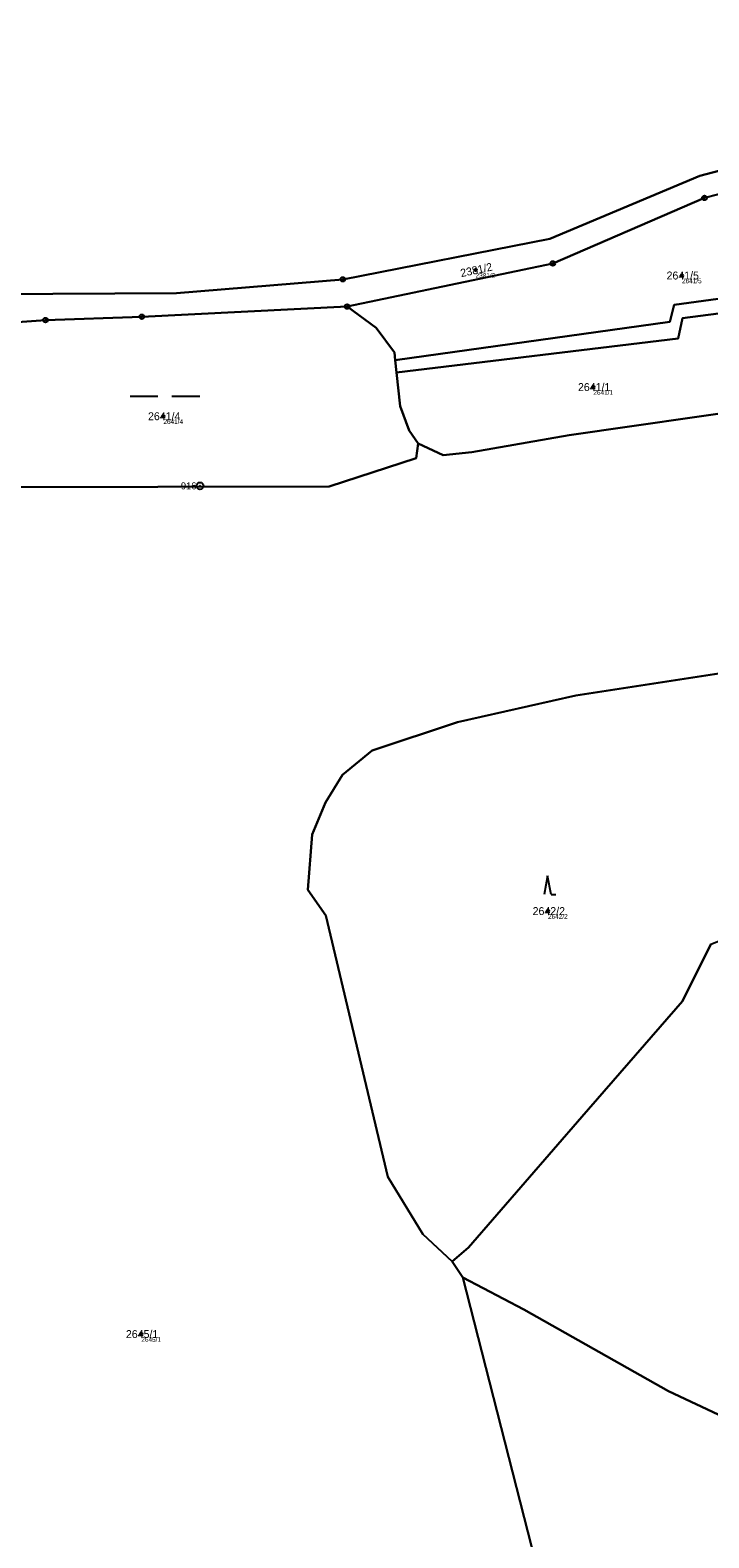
# Model space of a CAD drawing. Extents: x -761891 to -756141, y -1178507 to -1171885.
# Drawn here: x -758960.9 to -758815.1, y -1175617.5 to -1175293.7 of the extents above; entities that cross this region are included whole.
import ezdxf

# ---------------------------------------------------------------- set-up
doc = ezdxf.new("R2010")
doc.units = 0
for name, color, linetype in [('Definiční body', 7, 'Continuous'), ('Hranice parcel', 7, 'Continuous'), ('Parcelní čísla', 7, 'Continuous'), ('Polygon parcely', 7, 'Continuous'), ('Značky bodu BP', 7, 'Continuous'), ('Značky kultur', 7, 'Continuous')]:
    doc.layers.add(name, color=color, linetype=linetype)

msp = doc.modelspace()

# ---------------------------------------------------------------- linework, layer by layer
at = {"layer": 'Definiční body'}
for centre in [(-758865.23, -1175345.19), (-758820.89, -1175346.36), (-758839.93, -1175370.32), (-758932.27, -1175376.58), (-758849.67, -1175482.86), (-758937.02, -1175573.7)]:
    msp.add_circle(centre, 0.25, dxfattribs=at)
at = {"layer": 'Hranice parcel'}
for p, q in [((-758882.21, -1175367.16), (-758882.49, -1175364.51)), ((-758867.95, -1175561.52), (-758870.24, -1175558.13)), ((-758824.4, -1175731.87), (-758867.95, -1175561.52))]:
    msp.add_line(p, q, dxfattribs=at)
for points in [[(-758695.3, -1175253.59), (-758701.44, -1175256.15), (-758706.31, -1175261.2), (-758730.9, -1175293.88), (-758746.46, -1175305.02), (-758759.1, -1175309.68), (-758817.04, -1175324.96), (-758849.31, -1175338.47), (-758893.74, -1175347.18), (-758929.46, -1175350.12), (-758969.35, -1175350.34), (-758984.06, -1175349.84), (-758993.3, -1175351.77), (-759002.36, -1175355.79), (-759003.87, -1175357.51)], [(-758892.8, -1175353.02), (-758848.63, -1175343.77), (-758816.07, -1175329.71), (-758757.06, -1175314.54), (-758743.91, -1175308.85)], [(-758882.49, -1175364.51), (-758823.47, -1175356.28), (-758822.59, -1175352.64), (-758793.16, -1175348.67), (-758802.89, -1175336.67), (-758798.29, -1175335.16), (-758789.91, -1175347.7), (-758772.51, -1175346.05)], [(-758795.34, -1175352.21), (-758820.75, -1175355.52), (-758821.73, -1175359.87), (-758882.21, -1175367.16)], [(-758967.69, -1175356.63), (-758957.61, -1175355.92), (-758936.92, -1175355.2), (-758892.8, -1175353.02)], [(-758882.49, -1175364.51), (-758882.67, -1175362.89), (-758886.6, -1175357.63), (-758892.8, -1175353.02)], [(-758882.21, -1175367.16), (-758881.42, -1175374.43), (-758879.52, -1175379.64), (-758877.56, -1175382.43)], [(-758877.56, -1175382.43), (-758872.22, -1175384.96), (-758866, -1175384.3), (-758845.09, -1175380.62), (-758804.23, -1175374.8), (-758797.52, -1175373.53)], [(-758970.34, -1175391.79), (-758896.65, -1175391.68), (-758878, -1175385.58), (-758877.56, -1175382.43)], [(-758800.84, -1175431.02), (-758811.11, -1175431.54), (-758843.66, -1175436.53), (-758869.11, -1175442.27), (-758887.42, -1175448.4), (-758893.83, -1175453.58), (-758897.46, -1175459.56), (-758900.33, -1175466.43), (-758901.23, -1175478.31), (-758897.39, -1175483.82), (-758884.04, -1175539.94), (-758876.58, -1175552.21), (-758870.24, -1175558.13)], [(-758870.24, -1175558.13), (-758866.71, -1175555.09), (-758842.38, -1175527.06), (-758820.8, -1175502.2), (-758814.67, -1175489.96)], [(-758867.95, -1175561.52), (-758854.83, -1175568.44), (-758823.76, -1175585.94), (-758782.17, -1175605.53), (-758778.32, -1175607.13)]]:
    msp.add_lwpolyline(points, dxfattribs=at)
at = {"layer": 'Polygon parcely'}
for points in [[(-759124.57, -1175242.76), (-759116.61, -1175306.03), (-759108.97, -1175306.54), (-759087.54, -1175313.33), (-759041.78, -1175327.91), (-759003.87, -1175357.51), (-759002.36, -1175355.79), (-758993.3, -1175351.77), (-758984.06, -1175349.84), (-758969.35, -1175350.34), (-758929.46, -1175350.12), (-758893.74, -1175347.18), (-758849.31, -1175338.47), (-758817.04, -1175324.96), (-758759.1, -1175309.68), (-758746.46, -1175305.02), (-758730.9, -1175293.88), (-758706.31, -1175261.2)], [(-758706.31, -1175261.2), (-758730.9, -1175293.88), (-758746.46, -1175305.02), (-758759.1, -1175309.68), (-758817.04, -1175324.96), (-758849.31, -1175338.47), (-758893.74, -1175347.18), (-758929.46, -1175350.12), (-758969.35, -1175350.34)], [(-758967.69, -1175356.63), (-758957.61, -1175355.92), (-758936.92, -1175355.2), (-758892.8, -1175353.02), (-758848.63, -1175343.77), (-758816.07, -1175329.71), (-758757.06, -1175314.54), (-758743.91, -1175308.85), (-758726.91, -1175296.89), (-758702.73, -1175264.76)], [(-758824.4, -1175731.87), (-758867.95, -1175561.52), (-758870.24, -1175558.13), (-758876.58, -1175552.21), (-758884.04, -1175539.94), (-758897.39, -1175483.82), (-758901.23, -1175478.31), (-758900.33, -1175466.43), (-758897.46, -1175459.56), (-758893.83, -1175453.58), (-758887.42, -1175448.4), (-758869.11, -1175442.27), (-758843.66, -1175436.53), (-758811.11, -1175431.54), (-758800.84, -1175431.02), (-758797.52, -1175373.53), (-758804.23, -1175374.8), (-758845.09, -1175380.62), (-758866, -1175384.3), (-758872.22, -1175384.96), (-758877.56, -1175382.43), (-758878, -1175385.58), (-758896.65, -1175391.68), (-758970.34, -1175391.79)], [(-758814.67, -1175489.96), (-758820.8, -1175502.2), (-758842.38, -1175527.06), (-758866.71, -1175555.09), (-758870.24, -1175558.13), (-758867.95, -1175561.52), (-758854.83, -1175568.44), (-758823.76, -1175585.94), (-758782.17, -1175605.53)]]:
    msp.add_lwpolyline(points, dxfattribs=at)
for points in [[(-758822.59, -1175352.64), (-758793.16, -1175348.67), (-758802.89, -1175336.67), (-758798.29, -1175335.16), (-758789.91, -1175347.7), (-758772.51, -1175346.05), (-758772.99, -1175334.76), (-758750.17, -1175321.02), (-758743.91, -1175308.85), (-758757.06, -1175314.54), (-758816.07, -1175329.71), (-758848.63, -1175343.77), (-758892.8, -1175353.02), (-758886.6, -1175357.63), (-758882.67, -1175362.89), (-758882.49, -1175364.51), (-758823.47, -1175356.28)], [(-758659.35, -1175346.63), (-758706.67, -1175344.36), (-758741.81, -1175341.86), (-758772.51, -1175346.05), (-758789.91, -1175347.7), (-758798.29, -1175335.16), (-758802.89, -1175336.67), (-758793.16, -1175348.67), (-758822.59, -1175352.64), (-758823.47, -1175356.28), (-758882.49, -1175364.51), (-758882.21, -1175367.16), (-758821.73, -1175359.87), (-758820.75, -1175355.52), (-758795.34, -1175352.21), (-758772.02, -1175348.7), (-758737.62, -1175346.43), (-758706.46, -1175346.85), (-758659.96, -1175349.05)], [(-758797.52, -1175373.53), (-758795.34, -1175352.21), (-758820.75, -1175355.52), (-758821.73, -1175359.87), (-758882.21, -1175367.16), (-758881.42, -1175374.43), (-758879.52, -1175379.64), (-758877.56, -1175382.43), (-758872.22, -1175384.96), (-758866, -1175384.3), (-758845.09, -1175380.62), (-758804.23, -1175374.8)], [(-758970.34, -1175391.79), (-758896.65, -1175391.68), (-758878, -1175385.58), (-758877.56, -1175382.43), (-758879.52, -1175379.64), (-758881.42, -1175374.43), (-758882.21, -1175367.16), (-758882.49, -1175364.51), (-758882.67, -1175362.89), (-758886.6, -1175357.63), (-758892.8, -1175353.02), (-758936.92, -1175355.2), (-758957.61, -1175355.92), (-758967.69, -1175356.63), (-758989.69, -1175362.44), (-758993.67, -1175366.93), (-758988.15, -1175371.11), (-758982.56, -1175390.67)], [(-758897.46, -1175459.56), (-758900.33, -1175466.43), (-758901.23, -1175478.31), (-758897.39, -1175483.82), (-758884.04, -1175539.94), (-758876.58, -1175552.21), (-758870.24, -1175558.13), (-758866.71, -1175555.09), (-758842.38, -1175527.06), (-758820.8, -1175502.2), (-758814.67, -1175489.96), (-758801.16, -1175484.67), (-758800.15, -1175475.36), (-758799.58, -1175456.37), (-758800.84, -1175431.02), (-758811.11, -1175431.54), (-758843.66, -1175436.53), (-758869.11, -1175442.27), (-758887.42, -1175448.4), (-758893.83, -1175453.58)], [(-758867.95, -1175561.52), (-758824.4, -1175731.87), (-758817.37, -1175731.3), (-758802.08, -1175736.34), (-758796.99, -1175708.43), (-758783.18, -1175632.77), (-758781.67, -1175627.92), (-758778.32, -1175607.13), (-758782.17, -1175605.53), (-758823.76, -1175585.94), (-758854.83, -1175568.44)]]:
    msp.add_lwpolyline(points, close=True, dxfattribs=at)
at = {"layer": 'Značky bodu BP'}
for centre, radius in [((-758816.07, -1175329.71), 0.5), ((-758816.07, -1175329.71), 0.0303), ((-758848.63, -1175343.77), 0.5), ((-758848.63, -1175343.77), 0.0303), ((-758893.74, -1175347.18), 0.5), ((-758893.74, -1175347.18), 0.0303), ((-758892.8, -1175353.02), 0.5), ((-758957.61, -1175355.92), 0.5), ((-758957.61, -1175355.92), 0.0303), ((-758936.92, -1175355.2), 0.5), ((-758936.92, -1175355.2), 0.0303), ((-758892.8, -1175353.02), 0.0303), ((-758924.42, -1175391.53), 0.75), ((-758924.42, -1175391.53), 0.03)]:
    msp.add_circle(centre, radius, dxfattribs=at)
at = {"layer": 'Značky kultur'}
for p, q in [((-758939.44, -1175372.26), (-758933.44, -1175372.26)), ((-758930.44, -1175372.26), (-758924.44, -1175372.26)), ((-758849.75, -1175475.3), (-758850.5, -1175479.3)), ((-758849, -1175479.3), (-758849.75, -1175475.3)), ((-758849, -1175479.3), (-758848, -1175479.3))]:
    msp.add_line(p, q, dxfattribs=at)

# ---------------------------------------------------------------- texts
at = {"layer": 'Definiční body'}
for s, p in [('2381/2', (-758865.23, -1175346.85)), ('2641/5', (-758820.89, -1175348.02)), ('2641/1', (-758839.93, -1175371.98)), ('2641/4', (-758932.27, -1175378.24)), ('2642/2', (-758849.67, -1175484.52)), ('2645/1', (-758937.02, -1175575.36))]:
    msp.add_text(s, height=1, dxfattribs=at).set_placement(p)
at = {"layer": 'Parcelní čísla'}
msp.add_text('2381/2', height=1.7, rotation=12, dxfattribs=at).set_placement((-758868.29, -1175346.71))
for s, p in [('2641/5', (-758824.2, -1175347.21)), ('2641/1', (-758843.23, -1175371.17)), ('2641/4', (-758935.58, -1175377.43)), ('2642/2', (-758852.97, -1175483.71)), ('2645/1', (-758940.33, -1175574.55))]:
    msp.add_text(s, height=1.7, dxfattribs=at).set_placement(p)
at = {"layer": 'Značky bodu BP'}
msp.add_text('916', height=1.5, dxfattribs=at).set_placement((-758928.52, -1175392.28))

doc.saveas('drawing.dxf')
